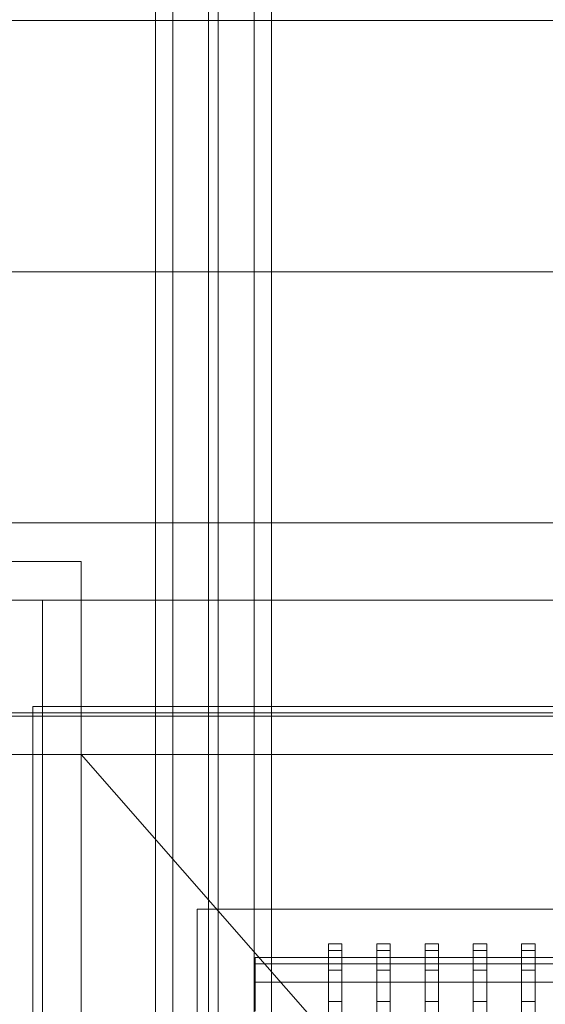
# Model space of a CAD drawing. Header units: millimetres. Extents: x -4738 to 65662, y -68080 to 6847.
# Tile 457 of 656: x 4318 to 4590, y -18379 to -17870. Entities that reach past the tile are written whole.
import ezdxf

# ---------------------------------------------------------------- set-up
doc = ezdxf.new("R2010")
doc.units = ezdxf.units.MM
for name, color, linetype, lineweight in [('COTAS_P', 1, 'Continuous', 0), ('superior_C01', 7, 'Continuous', 0), ('superior_dosificador', 7, 'Continuous', 0)]:
    doc.layers.add(name, color=color, linetype=linetype, lineweight=lineweight)
doc.dimstyles.new('R19_100', dxfattribs={"dimtxt": 250, "dimasz": 150, "dimexe": 150, "dimexo": 80, "dimgap": 100, "dimtad": 1, "dimtih": 1, "dimtoh": 1, "dimdsep": 46, "dimcen": 0.09, "dimadec": 0, "dimazin": 0, "dimtfac": 1, "dimtdec": 4, "dimtofl": 0, "dimtmove": 0, "dimatfit": 3, "dimfxl": 1, "dimtolj": 1, "dimtzin": 0, "dimarcsym": 0})

# ---------------------------------------------------------------- blocks, each defined once
blk = doc.blocks.new('DIM_R31_36')
at = {"layer": 'COTAS_P'}
for p, q in [((4250, -17250), (4400, -17205)), ((5950, -17250), (5800, -17205)), ((4250, -18150), (4250, -17250)), ((5950, -17250), (4250, -17250)), ((4250, -17250), (4400, -17295)), ((5950, -17250), (5800, -17295)), ((5950, -18150), (5950, -17250))]:
    blk.add_line(p, q, dxfattribs=at)
blk.add_text('1700 P', height=250, rotation=180, dxfattribs=at).set_placement((5100, -17350))

msp = doc.modelspace()

# ---------------------------------------------------------------- linework, layer by layer
at = {"layer": 'superior_C01'}
for p, q in [((4397.457, -18562.825), (4397.457, -17437.175)), ((4439.457, -17437.175), (4439.457, -18562.825)), ((4397.457, -18478.594), (4397.457, -17521.406)), ((4439.457, -17521.406), (4439.457, -18478.594)), ((4388.457, -17570), (4388.457, -18430)), ((4415.957, -17570), (4415.957, -18430)), ((4420.957, -18430), (4420.957, -17570)), ((4448.457, -18430), (4448.457, -17570)), ((3808.703, -17870), (4752.863, -17870)), ((4754.471, -17870), (3810.311, -17870)), ((3808.703, -18000), (4752.863, -18000)), ((4754.471, -18000), (3810.311, -18000)), ((3808.703, -18130), (4752.863, -18130)), ((4754.471, -18130), (3810.311, -18130)), ((4734.419, -18228.298), (3790.259, -18228.298)), ((3791.867, -18228.298), (4736.026, -18228.298)), ((10242.208, -18250), (1103.221, -18250)), ((1104.577, -18250), (10243.564, -18250))]:
    msp.add_line(p, q, dxfattribs=at)
at = {"layer": 'superior_dosificador'}
for p, q in [((4250, -18150), (4350, -18150)), ((4350, -18150), (4350, -19850)), ((4330, -18170), (4270, -18170)), ((4330, -18230), (4330, -18170)), ((5870, -18170), (4330, -18170)), ((5875, -18225), (4325, -18225)), ((4325, -18225), (4325, -18250)), ((4270, -18230), (4330, -18230)), ((4330, -18230), (5870, -18230)), ((4330, -19770), (4330, -18230)), ((4325, -18250), (5875, -18250)), ((4350, -18250), (4325, -18250)), ((4325, -18250), (4325, -19750)), ((4850, -18820), (4350, -18250)), ((4350, -18250), (5850, -18250)), ((4350, -19750), (4350, -18250)), ((4750, -18330), (4410, -18330)), ((4410, -18330), (4410, -18570)), ((4478, -18351.476), (4478, -18348)), ((4485, -18348), (4478, -18348)), ((4485, -18351.476), (4485, -18348)), ((4503, -18351.476), (4503, -18348)), ((4510, -18348), (4503, -18348)), ((4510, -18351.476), (4510, -18348)), ((4528, -18351.476), (4528, -18348)), ((4535, -18348), (4528, -18348)), ((4535, -18351.476), (4535, -18348)), ((4553, -18351.476), (4553, -18348)), ((4560, -18348), (4553, -18348)), ((4560, -18351.476), (4560, -18348)), ((4578, -18351.476), (4578, -18348)), ((4585, -18348), (4578, -18348)), ((4585, -18351.476), (4585, -18348)), ((4440, -18358.237), (4440, -18355)), ((4740, -18355), (4440, -18355)), ((4478, -18361.665), (4478, -18351.476)), ((4485, -18351.476), (4478, -18351.476)), ((4485, -18361.665), (4485, -18351.476)), ((4503, -18361.665), (4503, -18351.476)), ((4510, -18351.476), (4503, -18351.476)), ((4510, -18361.665), (4510, -18351.476)), ((4528, -18361.665), (4528, -18351.476)), ((4535, -18351.476), (4528, -18351.476)), ((4535, -18361.665), (4535, -18351.476)), ((4553, -18361.665), (4553, -18351.476)), ((4560, -18351.476), (4553, -18351.476)), ((4560, -18361.665), (4560, -18351.476)), ((4578, -18361.665), (4578, -18351.476)), ((4585, -18351.476), (4578, -18351.476)), ((4585, -18361.665), (4585, -18351.476)), ((4440, -18367.728), (4440, -18358.237)), ((4740, -18358.237), (4440, -18358.237)), ((4478, -18377.875), (4478, -18361.665)), ((4485, -18361.665), (4478, -18361.665)), ((4485, -18377.875), (4485, -18361.665)), ((4503, -18377.875), (4503, -18361.665)), ((4510, -18361.665), (4503, -18361.665)), ((4510, -18377.875), (4510, -18361.665)), ((4528, -18377.875), (4528, -18361.665)), ((4535, -18361.665), (4528, -18361.665)), ((4535, -18377.875), (4535, -18361.665)), ((4553, -18377.875), (4553, -18361.665)), ((4560, -18361.665), (4553, -18361.665)), ((4560, -18377.875), (4560, -18361.665)), ((4578, -18377.875), (4578, -18361.665)), ((4585, -18361.665), (4578, -18361.665)), ((4585, -18377.875), (4585, -18361.665)), ((4440, -18382.825), (4440, -18367.728)), ((4740, -18367.728), (4440, -18367.728)), ((4478, -18399), (4478, -18377.875)), ((4485, -18377.875), (4478, -18377.875)), ((4485, -18399), (4485, -18377.875)), ((4503, -18399), (4503, -18377.875)), ((4510, -18377.875), (4503, -18377.875)), ((4510, -18399), (4510, -18377.875)), ((4528, -18399), (4528, -18377.875)), ((4535, -18377.875), (4528, -18377.875)), ((4535, -18399), (4535, -18377.875)), ((4553, -18399), (4553, -18377.875)), ((4560, -18377.875), (4553, -18377.875)), ((4560, -18399), (4560, -18377.875)), ((4578, -18399), (4578, -18377.875)), ((4585, -18377.875), (4578, -18377.875)), ((4585, -18399), (4585, -18377.875))]:
    msp.add_line(p, q, dxfattribs=at)

# ---------------------------------------------------------------- dimensions: what is measured, and where the dimension line sits
at = {"layer": 'COTAS_P'}
dim = msp.add_aligned_dim(p1=(5950, -18150), p2=(4250, -18150), distance=-900, text='<> P', dimstyle='R19_100', dxfattribs=at)
dim.commit()
dim.dimension.update_dxf_attribs({"geometry": 'DIM_R31_36', "text_midpoint": (5100, -17250)})

doc.saveas('drawing.dxf')
